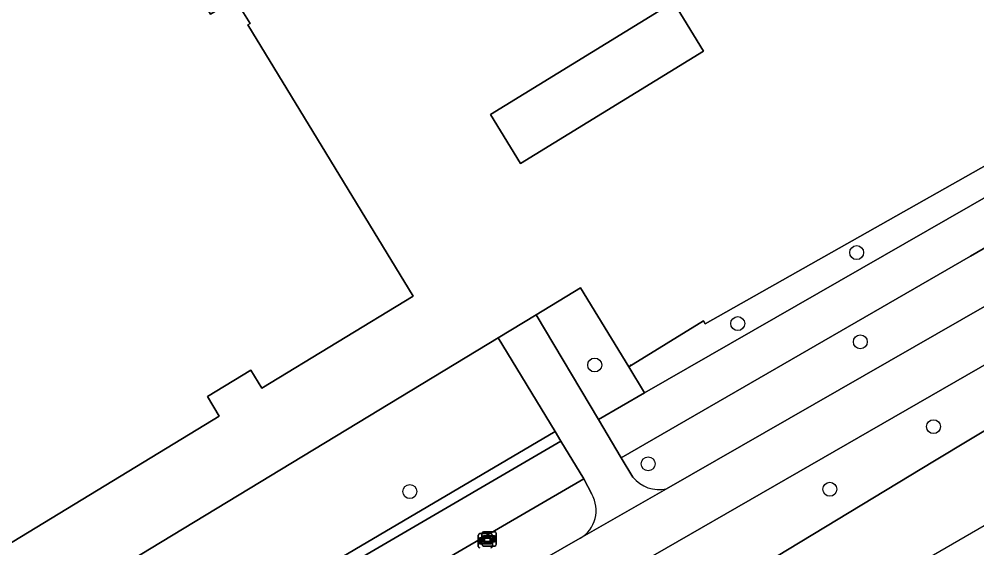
# Model space of a CAD drawing. Extents: x 158455 to 159797, y 387218 to 388672.
# Drawn here: x 158933.2 to 159000.4, y 387316.4 to 387353.5 of the extents above; entities that cross this region are included whole.
import ezdxf

# ---------------------------------------------------------------- set-up
doc = ezdxf.new("R2010")
doc.units = 0
for name, color, linetype in [('IMGEO_Berm_groen', 7, 'Continuous'), ('IMGEO_Boom', 7, 'Continuous'), ('IMGEO_Erf', 7, 'Continuous'), ('IMGEO_Fietspad_gesloten', 7, 'Continuous'), ('IMGEO_Hek', 7, 'Continuous'), ('IMGEO_Loofbos', 7, 'Continuous'), ('IMGEO_Pand', 7, 'Continuous'), ('IMGEO_Rijbaan_lokaal_gesloten', 7, 'Continuous'), ('IMGEO_Verklikker', 7, 'Continuous'), ('IMGEO_Voetpad_open', 7, 'Continuous')]:
    doc.layers.add(name, color=color, linetype=linetype)

msp = doc.modelspace()

# ---------------------------------------------------------------- linework, layer by layer
at = {"layer": 'IMGEO_Berm_groen'}
for points in [[(159060.974, 387371.823), (159059.227, 387370.853), (159033.414, 387356.055), (159007.056, 387340.96), (159000, 387336.882), (158975.493, 387322.72), (158976.309, 387321.366)], [(158978.669, 387320.547), (159049.62, 387361.262)], [(158973.426, 387320.178), (158972.871, 387321.236), (158937.343, 387300.567), (158907.527, 387282.625), (158883.414, 387267.875), (158857.428, 387252.142), (158853.895, 387250), (158841.7, 387242.607)], [(158926.744, 387290.382), (158959.975, 387309.829), (158972.609, 387317.073)]]:
    msp.add_lwpolyline(points, dxfattribs=at)
for points in [[(159000, 387340.408), (159016.381, 387349.812), (159014.275, 387353.435), (159013.188, 387352.74), (159013.041, 387349.997), (158981.38, 387332.131), (158981.256, 387332.336), (158976.033, 387329.113), (158977.137, 387327.282)], [(158972.648, 387334.659), (158969.522, 387332.764), (158973.889, 387325.417), (158977.137, 387327.282), (158976.033, 387329.113)], [(158997.473, 387322.497), (159000, 387324.019), (159005.167, 387327.132), (159003.462, 387329.964), (159003.155, 387330.485), (158960.805, 387306.114), (158961.066, 387305.671), (158963.322, 387301.834)], [(158912.53, 387289.242), (158933.291, 387301.742), (158971.266, 387323.887), (158970.861, 387324.556), (158909.097, 387288.175), (158886.233, 387273.876), (158884.299, 387273.254), (158872.417, 387268.143), (158840.365, 387249.215), (158837.671, 387248.663), (158835.099, 387252.323), (158831.376, 387250), (158830.558, 387249.49), (158835.3, 387242.091), (158843.652, 387247.19), (158842.329, 387249.542), (158844.224, 387250.71), (158845.609, 387248.385), (158848.254, 387250)]]:
    msp.add_lwpolyline(points, close=True, dxfattribs=at)
for centre, radius, start, end in [((158978.144, 387322.845), 2.357, 218.86198, 282.86101), ((158971.463, 387319.034), 2.271, 300.28708, 30.22942)]:
    msp.add_arc(centre, radius, start, end, dxfattribs=at)
at = {"layer": 'IMGEO_Boom'}
for centre in [(158992.016, 387337.124), (158983.67, 387332.14), (158992.271, 387330.86), (158973.633, 387329.233), (158997.411, 387324.909), (158977.386, 387322.295), (158960.656, 387320.35), (158990.137, 387320.512)]:
    msp.add_circle(centre, 0.489, dxfattribs=at)
at = {"layer": 'IMGEO_Erf'}
for points in [[(158879.514, 387382.047), (158916.143, 387404.386), (158921.348, 387395.853), (158957.615, 387417.96), (158981.859, 387378.192), (158945.397, 387355.962), (158946.676, 387353.856), (158948.411, 387354.921), (158949.448, 387353.208), (158949.303, 387353.117), (158960.891, 387334.055), (158950.276, 387327.603), (158949.505, 387328.872), (158946.453, 387327.017), (158947.291, 387325.64), (158926.4, 387312.942), (158925.637, 387314.197), (158922.636, 387312.372), (158923.447, 387311.037), (158912.817, 387304.575), (158910.22, 387308.848), (158901.099, 387323.853), (158911.261, 387330.04)], [(158979.16, 387354.698), (158981.275, 387351.256), (158968.436, 387343.375), (158966.324, 387346.816)]]:
    msp.add_lwpolyline(points, close=True, dxfattribs=at)
msp.add_lwpolyline([(158885.634, 387274.528), (158898.744, 387288.179), (158902.171, 387291.925), (158966.866, 387331.153), (158969.522, 387332.764), (158972.648, 387334.659), (158976.033, 387329.113), (158981.256, 387332.336), (158981.38, 387332.131), (159013.041, 387349.997)], dxfattribs=at)
at = {"layer": 'IMGEO_Fietspad_gesloten'}
for points in [[(159057.059, 387365.476), (159049.62, 387361.262), (158978.669, 387320.547), (158972.609, 387317.073), (158959.975, 387309.829), (158926.744, 387290.382), (158873.726, 387258.132), (158855.546, 387246.987), (158853.255, 387245.716), (158851.856, 387245.05), (158847.763, 387243.287), (158842.297, 387239.997), (158842.013, 387239.825), (158841.931, 387239.775), (158844.522, 387235.533), (158844.733, 387235.173)], [(158844.925, 387235.8), (158851.296, 387239.762), (158853.397, 387241.348), (158854.915, 387242.367), (158875.426, 387254.911), (158912.235, 387277.276), (158917.214, 387280.223), (158928.615, 387286.97), (158933.623, 387289.563), (158938.877, 387292.676), (158939.985, 387293.333), (158943.012, 387295.759), (158960.805, 387306.114), (159003.155, 387330.485)]]:
    msp.add_lwpolyline(points, dxfattribs=at)
at = {"layer": 'IMGEO_Hek'}
for points in [[(159014.275, 387353.435), (159013.188, 387352.74), (159013.041, 387349.997), (158981.38, 387332.131)], [(158969.522, 387332.764), (158972.648, 387334.659), (158976.033, 387329.113)], [(158981.38, 387332.131), (158981.256, 387332.336)], [(158902.171, 387291.925), (158966.866, 387331.153)], [(158976.033, 387329.113), (158976.202, 387329.271)]]:
    msp.add_lwpolyline(points, dxfattribs=at)
at = {"layer": 'IMGEO_Loofbos'}
msp.add_lwpolyline([(158970.861, 387324.556), (158966.866, 387331.153), (158902.171, 387291.925), (158898.744, 387288.179), (158885.634, 387274.528), (158880.855, 387280.715), (158859.918, 387267.965), (158857.877, 387266.695), (158858.071, 387266.383), (158850.795, 387261.853), (158850.678, 387262.041), (158835.099, 387252.323), (158837.671, 387248.663), (158840.365, 387249.215), (158872.417, 387268.143), (158884.299, 387273.254), (158886.233, 387273.876), (158909.097, 387288.175)], close=True, dxfattribs=at)
at = {"layer": 'IMGEO_Pand'}
for points in [[(158981.859, 387378.192), (158957.615, 387417.96), (158921.348, 387395.853), (158916.143, 387404.386), (158879.514, 387382.047), (158911.261, 387330.04), (158901.099, 387323.853), (158910.22, 387308.848), (158912.817, 387304.575), (158923.447, 387311.037), (158922.636, 387312.372), (158925.637, 387314.197), (158926.4, 387312.942), (158947.291, 387325.64), (158946.453, 387327.017), (158949.505, 387328.872), (158950.276, 387327.603), (158960.891, 387334.055), (158949.303, 387353.117), (158949.448, 387353.208), (158948.411, 387354.921), (158946.676, 387353.856), (158945.397, 387355.962)], [(158981.275, 387351.256), (158979.16, 387354.698), (158966.324, 387346.816), (158968.436, 387343.375)]]:
    msp.add_lwpolyline(points, close=True, dxfattribs=at)
at = {"layer": 'IMGEO_Rijbaan_lokaal_gesloten'}
for points in [[(158846.342, 387224.841), (158916.818, 387267.499), (158983.47, 387307.842), (159098.831, 387374.65)], [(159005.167, 387327.132), (159000, 387324.019), (158997.473, 387322.497), (158963.322, 387301.834), (158960.191, 387299.94), (158951.137, 387294.509), (158946.513, 387291.658), (158944.736, 387290.562), (158942.376, 387289.172), (158936.938, 387286.325), (158935.045, 387285.464), (158927.204, 387281.638), (158918.855, 387277.435), (158917.073, 387276.538), (158907.779, 387271.602), (158901.457, 387267.816), (158889.559, 387260.627)]]:
    msp.add_lwpolyline(points, dxfattribs=at)
at = {"layer": 'IMGEO_Verklikker'}
for p, q in [((158965.464, 387316.5), (158965.464, 387317.3)), ((158965.464, 387317.3), (158965.464, 387316.5)), ((158965.564, 387317.4), (158966.354, 387317.4)), ((158966.354, 387317.4), (158965.564, 387317.4)), ((158965.724, 387316.63), (158965.724, 387317.43)), ((158965.724, 387317.43), (158965.724, 387316.63)), ((158965.824, 387317.53), (158966.614, 387317.53)), ((158966.614, 387317.53), (158965.824, 387317.53)), ((158966.454, 387317.3), (158966.454, 387316.5)), ((158966.454, 387316.5), (158966.454, 387317.3)), ((158966.714, 387317.43), (158966.714, 387316.63)), ((158966.714, 387316.63), (158966.714, 387317.43)), ((158966.614, 387316.53), (158965.824, 387316.53)), ((158965.824, 387316.53), (158966.614, 387316.53))]:
    msp.add_line(p, q, dxfattribs=at)
for points in [[(158965.565, 387317.132), (158966.353, 387317.132), (158966.353, 387316.668), (158965.565, 387316.668), (158965.565, 387317.132)], [(158965.63, 387317.067), (158965.63, 387316.733), (158966.288, 387316.733), (158966.288, 387317.067), (158965.63, 387317.067)], [(158965.825, 387317.262), (158966.613, 387317.262), (158966.613, 387316.798), (158965.825, 387316.798), (158965.825, 387317.262)], [(158965.89, 387317.197), (158965.89, 387316.863), (158966.548, 387316.863), (158966.548, 387317.197), (158965.89, 387317.197)]]:
    msp.add_lwpolyline(points, dxfattribs=at)
for centre, start, end in [((158965.564, 387317.3), 90, 180), ((158965.564, 387317.3), 90, 180), ((158965.824, 387317.43), 90, 180), ((158965.824, 387317.43), 90, 180), ((158966.354, 387317.3), 0, 90), ((158966.354, 387317.3), 360, 90), ((158966.614, 387317.43), 0, 90), ((158966.614, 387317.43), 360, 90), ((158965.824, 387316.63), 180, 270), ((158965.824, 387316.63), 180, 270), ((158966.614, 387316.63), 270, 0), ((158966.614, 387316.63), 270, 0), ((158965.564, 387316.5), 180, 270), ((158965.564, 387316.5), 180, 270), ((158966.354, 387316.5), 270, 0), ((158966.354, 387316.5), 270, 0)]:
    msp.add_arc(centre, 0.1, start, end, dxfattribs=at)
at = {"layer": 'IMGEO_Voetpad_open'}
for points in [[(159060.23, 387374.481), (159059.985, 387374.909), (159057.427, 387373.333), (159057.149, 387373.168), (159056.765, 387372.942), (159018.271, 387350.9), (159016.381, 387349.812), (159000, 387340.408), (158977.137, 387327.282), (158973.889, 387325.417), (158975.493, 387322.72), (159000, 387336.882), (159007.056, 387340.96), (159033.414, 387356.055), (159059.227, 387370.853)], [(158973.889, 387325.417), (158969.522, 387332.764), (158966.866, 387331.153), (158970.861, 387324.556), (158971.266, 387323.887), (158972.871, 387321.236), (158973.426, 387320.178)], [(158976.309, 387321.366), (158975.493, 387322.72), (158973.889, 387325.417)], [(158907.527, 387282.625), (158937.343, 387300.567), (158972.871, 387321.236), (158971.266, 387323.887), (158933.291, 387301.742), (158912.53, 387289.242), (158848.254, 387250), (158845.609, 387248.385), (158843.652, 387247.19), (158835.3, 387242.091), (158830.558, 387249.49), (158830.37, 387249.787), (158828.417, 387248.559), (158830.121, 387245.834), (158832.194, 387242.517), (158833.291, 387240.724)], [(158972.609, 387317.073), (158978.669, 387320.547)]]:
    msp.add_lwpolyline(points, dxfattribs=at)
for centre, radius, start, end in [((158978.144, 387322.845), 2.357, 218.86198, 282.86101), ((158971.463, 387319.034), 2.271, 300.28708, 30.22942)]:
    msp.add_arc(centre, radius, start, end, dxfattribs=at)

doc.saveas('drawing.dxf')
